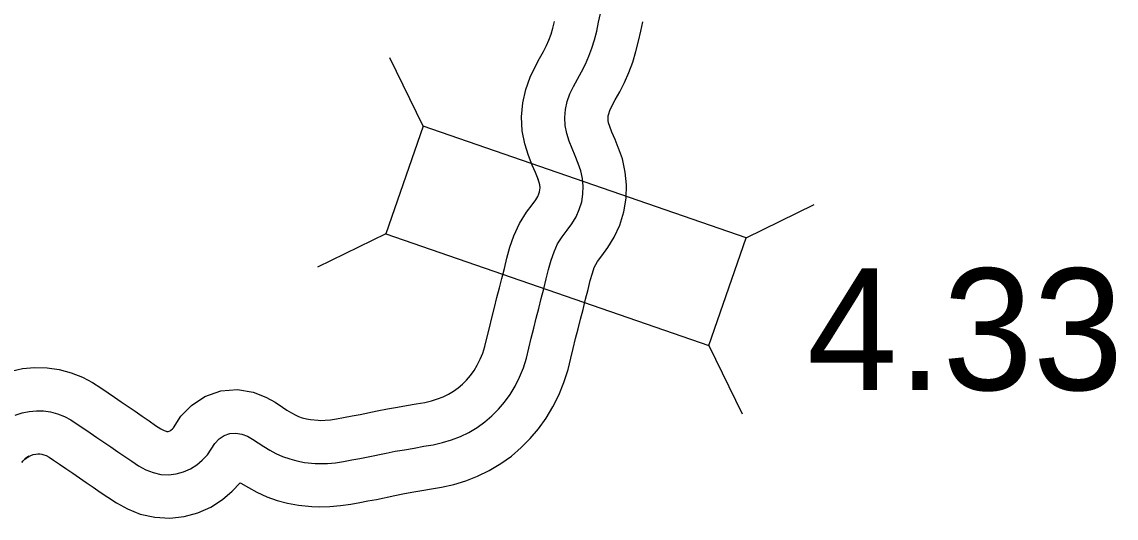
# Model space of a CAD drawing. Extents: x 31699 to 244310, y -8841 to 11474.
# Drawn here: x 137404 to 137657.6, y 711 to 825.9 of the extents above; entities that cross this region are included whole.
import ezdxf

# ---------------------------------------------------------------- set-up
doc = ezdxf.new("R2010")
doc.units = 0
for name, color, linetype in [('B_Logo', 7, 'Continuous'), ('Level 55', 7, 'Continuous'), ('R_XS_EARTHWORK_STAGE1', 7, 'Continuous'), ('S_WALL', 7, 'Continuous')]:
    doc.layers.add(name, color=color, linetype=linetype)

msp = doc.modelspace()

# ---------------------------------------------------------------- linework, layer by layer
at = {"layer": 'B_Logo'}
for points in [[(137532.91, 793.18), (137532.23, 794.89), (137531.5, 796.61), (137530.81, 798.34), (137530.25, 800.11), (137529.91, 801.93), (137529.81, 803.8), (137529.96, 805.66), (137530.37, 807.49), (137531.01, 809.26), (137531.83, 810.98), (137532.75, 812.68), (137533.7, 814.4), (137534.59, 816.16), (137535.39, 817.98), (137536.08, 819.86), (137536.68, 821.78), (137537.2, 823.78), (137537.63, 825.84), (137538.05, 827.92)], [(137402.46, 734.87), (137404.07, 735.39), (137405.69, 735.73), (137407.34, 735.9), (137408.99, 735.86), (137410.63, 735.62), (137412.25, 735.19), (137413.83, 734.57), (137415.34, 733.75), (137416.83, 732.81), (137418.32, 731.8), (137419.84, 730.76), (137421.39, 729.7), (137422.98, 728.62), (137424.58, 727.51), (137426.2, 726.4), (137427.82, 725.28), (137429.44, 724.18), (137431.05, 723.14), (137432.7, 722.23), (137434.41, 721.55), (137436.17, 721.14), (137437.97, 721.05), (137439.72, 721.24), (137441.43, 721.7), (137443.04, 722.41), (137444.51, 723.34), (137445.8, 724.47), (137446.97, 725.69), (137448.68, 728.32), (137449.69, 729.36), (137450.88, 730.14), (137452.2, 730.6), (137453.57, 730.71), (137454.96, 730.49), (137456.3, 729.96), (137457.47, 729.33), (137458.75, 728.45), (137460.05, 727.57), (137461.46, 726.74), (137462.88, 725.95), (137464.42, 725.27), (137466.05, 724.71), (137467.73, 724.26), (137469.47, 723.93), (137471.93, 723.7), (137473.02, 723.65), (137474.83, 723.69), (137476.68, 723.85), (137478.55, 724.13), (137480.43, 724.48), (137482.32, 724.85), (137484.27, 725.18), (137488.38, 726.08), (137490.52, 726.5), (137492.7, 726.86), (137494.91, 727.23), (137497.15, 727.67), (137499.33, 728.01), (137501.48, 728.51), (137503.58, 729.15), (137505.62, 729.94), (137507.57, 730.88), (137509.51, 732.03), (137511.27, 733.29), (137512.9, 734.68), (137514.42, 736.22), (137515.82, 737.88), (137517.12, 739.68), (137518.29, 741.61), (137519.33, 743.66), (137520.21, 745.82), (137520.94, 748.08), (137521.47, 750.38), (137522.05, 752.7), (137522.61, 755.02), (137523.18, 757.32), (137523.76, 759.6), (137524.36, 761.85), (137524.93, 764.13), (137525.5, 766.4), (137526.06, 768.61), (137526.66, 770.74), (137527.34, 772.7), (137528.14, 774.52), (137529.19, 776.14), (137530.33, 777.68), (137531.44, 779.2), (137532.41, 780.8), (137533.18, 782.49), (137533.73, 784.24), (137534.03, 786.04), (137534.08, 787.87), (137533.9, 789.68), (137533.55, 791.48), (137532.91, 793.18)]]:
    msp.add_lwpolyline(points, dxfattribs=at)
at = {"layer": 'Level 55'}
for p, q in [((137542.27, 796.71), (137542.21, 796.86)), ((137523.56, 789.64), (137523.61, 789.5)), ((137405.57, 725.37), (137404.65, 724.73))]:
    msp.add_line(p, q, dxfattribs=at)
for points in [[(137523.61, 789.5), (137522.99, 791.08), (137522.25, 792.78), (137521.38, 794.98), (137520.53, 797.67), (137519.96, 800.74), (137519.78, 803.94), (137520.05, 807.17), (137520.75, 810.29), (137521.77, 813.11), (137522.91, 815.51), (137523.97, 817.48), (137524.86, 819.09), (137525.55, 820.44), (137526.11, 821.73), (137526.62, 823.08), (137527.06, 824.51), (137527.46, 826.06)], [(137542.21, 796.86), (137541.48, 798.71), (137540.74, 800.43), (137540.23, 801.7), (137539.97, 802.54), (137539.86, 803.12), (137539.83, 803.66), (137539.87, 804.15), (137539.99, 804.68), (137540.25, 805.41), (137540.75, 806.46), (137541.52, 807.89), (137542.53, 809.71), (137543.63, 811.88), (137544.67, 814.24), (137545.55, 816.63), (137546.31, 819.05), (137546.93, 821.5), (137547.43, 823.81), (137547.86, 825.95)], [(137404.65, 724.73), (137405.61, 725.32), (137406.09, 725.54), (137406.64, 725.72), (137407.23, 725.84), (137407.72, 725.89), (137408.16, 725.88), (137408.63, 725.81), (137409.1, 725.68), (137409.59, 725.49), (137410.29, 725.11), (137411.35, 724.44), (137412.69, 723.54), (137414.2, 722.5), (137415.76, 721.44), (137417.32, 720.37), (137418.92, 719.28), (137420.52, 718.17), (137422.16, 717.04), (137423.9, 715.85), (137425.93, 714.54), (137428.43, 713.17), (137431.42, 711.97), (137434.78, 711.2), (137438.25, 711.02), (137441.58, 711.39), (137444.77, 712.24), (137447.75, 713.56), (137450.51, 715.3), (137452.71, 717.24), (137454.59, 719.19), (137454.7, 719.12), (137456.47, 718.07), (137458.42, 716.99), (137460.76, 715.95), (137463.14, 715.13), (137465.53, 714.51), (137468.06, 714.02), (137471.2, 713.73), (137472.88, 713.64), (137475.39, 713.7), (137477.85, 713.92), (137480.2, 714.26), (137482.31, 714.66), (137484.14, 715.02), (137486.17, 715.36), (137490.41, 716.29), (137492.29, 716.66), (137494.33, 716.99), (137496.7, 717.39), (137498.89, 717.82), (137501.24, 718.19), (137504.07, 718.84), (137506.85, 719.69), (137509.61, 720.76), (137512.29, 722.06), (137514.98, 723.64), (137517.43, 725.4), (137519.71, 727.35), (137521.82, 729.47), (137523.71, 731.73), (137525.46, 734.15), (137527.04, 736.76), (137528.43, 739.51), (137529.61, 742.4), (137530.58, 745.41), (137531.19, 748.05), (137531.76, 750.31), (137532.32, 752.63), (137532.88, 754.88), (137533.44, 757.08), (137534.05, 759.36), (137534.63, 761.71), (137535.2, 763.96), (137535.72, 766.04), (137536.2, 767.74), (137536.65, 769.04), (137536.97, 769.76), (137537.41, 770.43), (137538.38, 771.74), (137539.78, 773.66), (137541.26, 776.11), (137542.53, 778.88), (137543.49, 781.92), (137544, 785.08), (137544.1, 788.22), (137543.81, 791.13), (137543.21, 794.22), (137542.27, 796.71)], [(137401.49, 745.07), (137404.16, 745.63), (137406.95, 745.91), (137409.82, 745.84), (137412.64, 745.44), (137415.4, 744.7), (137418.06, 743.65), (137420.39, 742.39), (137422.31, 741.17), (137423.95, 740.06), (137425.48, 739.01), (137427.03, 737.96), (137428.63, 736.87), (137430.25, 735.75), (137431.88, 734.63), (137433.48, 733.52), (137434.98, 732.5), (137436.17, 731.73), (137436.97, 731.29), (137437.4, 731.12), (137437.56, 731.08), (137437.68, 731.08), (137437.87, 731.1), (137438.09, 731.16), (137438.33, 731.26), (137438.5, 731.37), (137438.88, 731.7), (137439.1, 731.94), (137440.84, 734.61), (137443.3, 737.12), (137446.39, 739.16), (137450.1, 740.47), (137453.96, 740.77), (137457.62, 740.2), (137460.53, 739.04), (137462.69, 737.88), (137464.37, 736.72), (137465.4, 736.03), (137466.44, 735.41), (137467.34, 734.91), (137468.08, 734.58), (137468.95, 734.28), (137469.94, 734.02), (137470.88, 733.84), (137472.66, 733.68), (137473.15, 733.65), (137474.27, 733.68), (137475.51, 733.79), (137476.9, 733.99), (137478.55, 734.3), (137480.51, 734.69), (137482.36, 735), (137486.36, 735.87), (137488.75, 736.34), (137491.06, 736.72), (137493.12, 737.07), (137495.4, 737.51), (137497.41, 737.83), (137498.89, 738.18), (137500.31, 738.61), (137501.63, 739.12), (137502.84, 739.71), (137504.05, 740.42), (137505.1, 741.17), (137506.1, 742.02), (137507.03, 742.96), (137507.93, 744.04), (137508.78, 745.21), (137509.54, 746.46), (137510.22, 747.81), (137510.81, 749.25), (137511.29, 750.75), (137511.75, 752.72), (137512.34, 755.09), (137512.9, 757.41), (137513.49, 759.76), (137514.08, 762.12), (137514.68, 764.35), (137515.23, 766.55), (137515.8, 768.83), (137516.39, 771.19), (137517.11, 773.74), (137518.03, 776.37), (137519.31, 779.27), (137520.97, 781.84), (137522.28, 783.61), (137523.11, 784.74), (137523.56, 785.49), (137523.83, 786.09), (137523.98, 786.56), (137524.05, 787.01), (137524.07, 787.52), (137524, 788.22), (137523.9, 788.74), (137523.56, 789.64)], [(137403.94, 723.86), (137404.27, 724.27), (137404.66, 724.66), (137405.57, 725.37)]]:
    msp.add_lwpolyline(points, dxfattribs=at)
at = {"layer": 'R_XS_EARTHWORK_STAGE1'}
for p, q in [((137496.95, 801.78), (137489.25, 817.61)), ((137571.81, 775.94), (137587.64, 783.64)), ((137488.33, 776.83), (137472.51, 769.13)), ((137563.2, 750.98), (137570.9, 735.16))]:
    msp.add_line(p, q, dxfattribs=at)
msp.add_lwpolyline([(137488.33, 776.83), (137563.2, 750.98), (137571.81, 775.94), (137496.95, 801.78)], close=True, dxfattribs=at)

# ---------------------------------------------------------------- texts
at = {"layer": 'S_WALL'}
msp.add_text('4.33', height=28.16, dxfattribs=at).set_placement((137585.95, 740.68))

doc.saveas('drawing.dxf')
